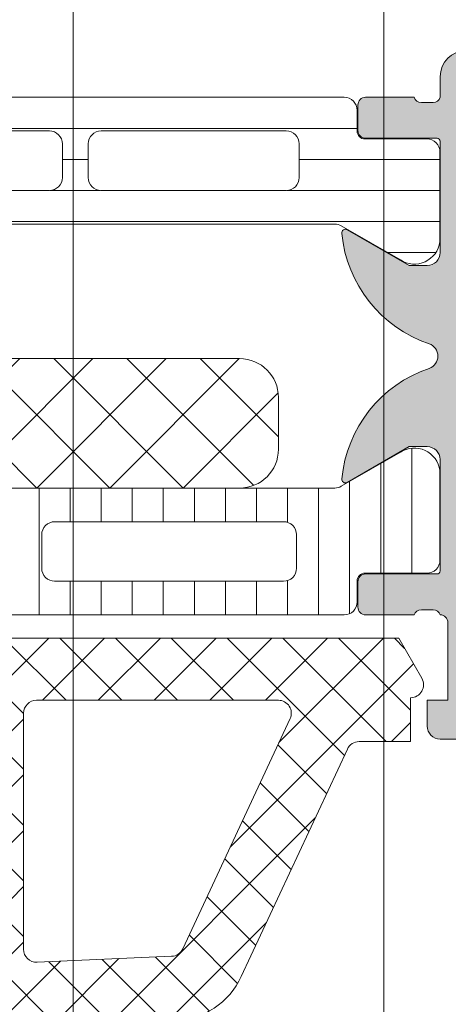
# Model space of a CAD drawing. Header units: millimetres. Extents: x 144573 to 336993, y 74252 to 247042.
# Tile 836 of 1056: x 198272 to 198289, y 222634 to 222672. Entities that reach past the tile are written whole.
import ezdxf

# ---------------------------------------------------------------- set-up
doc = ezdxf.new("R2010")
doc.units = ezdxf.units.MM
doc.layers.add('FASÁDA DETAILNÍ', color=255, linetype='Continuous', lineweight=0)

msp = doc.modelspace()

# ---------------------------------------------------------------- hatches: boundary and pattern name
at = {"layer": 'FASÁDA DETAILNÍ'}
h = msp.add_hatch(color=256, dxfattribs=at)
edge = h.paths.add_edge_path()
edge.add_arc((198288.4311646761, 222667.5296244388), 0.1199999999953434, 0, 90)
edge.add_line((198288.4311646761, 222667.6496244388), (198285.6711666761, 222667.6496244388))
edge.add_arc((198285.6711666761, 222667.9496244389), 0.3000000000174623, 180, 270, ccw=False)
edge.add_line((198285.3711666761, 222667.9496244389), (198285.3711666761, 222668.9295987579))
edge.add_arc((198285.6711666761, 222668.9295987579), 0.2999999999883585, 89.99999999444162, 180, ccw=False)
edge.add_line((198285.6711666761, 222669.2295987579), (198287.5511776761, 222669.2295987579))
edge.add_arc((198287.8187210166, 222669.3084658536), 0.2789255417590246, 196.4245945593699, 271.1628700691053)
edge.add_line((198287.8243816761, 222669.0295977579), (198288.2779756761, 222669.0295977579))
edge.add_arc((198288.2836440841, 222669.3084352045), 0.27889505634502, 268.8354106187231, 343.5801235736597)
edge.add_line((198288.5511646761, 222669.2295987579), (198288.5511646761, 222670.029773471))
edge.add_arc((198289.5511646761, 222670.029773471), 1, 90, 180, ccw=False)
edge.add_line((198289.5511646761, 222671.029773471), (198293.0511720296, 222671.029773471))
edge.add_arc((198293.0511522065, 222670.0297536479), 1.000019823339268, 0.001135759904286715, 89.99886424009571, ccw=False)
edge.add_line((198294.0511720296, 222670.029773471), (198294.0511720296, 222669.529773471))
edge.add_line((198294.0511720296, 222669.529773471), (198291.5511720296, 222669.529773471))
edge.add_arc((198291.5512174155, 222668.5297280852), 1.000045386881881, 90.00260029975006, 179.9973997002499)
edge.add_line((198290.5511720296, 222668.529773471), (198290.5511720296, 222667.2297551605))
edge.add_arc((198291.5512245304, 222667.2298076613), 1.000052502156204, 180.0030079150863, 269.9969920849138)
edge.add_line((198291.5511720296, 222666.2297551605), (198298.5511720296, 222666.2297551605))
edge.add_arc((198299.0511720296, 222666.7548769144), 0.7250881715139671, 226.4038161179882, 313.5961838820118)
edge.add_line((198299.5511720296, 222666.2297551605), (198305.5852601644, 222666.2297551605))
edge.add_arc((198305.5852076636, 222667.2298076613), 1.000052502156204, 270.0030079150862, 359.9969920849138)
edge.add_line((198306.5852601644, 222667.2297551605), (198306.5852601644, 222668.529773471))
edge.add_arc((198305.5852147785, 222668.5297280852), 1.000045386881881, 0.002600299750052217, 89.99739970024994)
edge.add_line((198305.5852601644, 222669.529773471), (198304.0511720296, 222669.529773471))
edge.add_line((198304.0511720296, 222669.529773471), (198304.0511720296, 222670.1297795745))
edge.add_line((198304.0511720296, 222670.1297795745), (198305.1511781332, 222671.2297551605))
edge.add_line((198305.1511781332, 222671.2297551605), (198308.5511720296, 222671.2297551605))
edge.add_line((198308.5511720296, 222671.2297551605), (198308.5511720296, 222644.2298543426))
edge.add_line((198308.5511720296, 222644.2298543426), (198305.1511781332, 222644.2298543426))
edge.add_line((198305.1511781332, 222644.2298543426), (198304.0511720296, 222645.3298299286))
edge.add_line((198304.0511720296, 222645.3298299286), (198304.0511720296, 222645.9298360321))
edge.add_line((198304.0511720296, 222645.9298360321), (198305.5852601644, 222645.9298360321))
edge.add_arc((198305.5852147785, 222646.9298814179), 1.000045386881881, 270.00260029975, 359.99739970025)
edge.add_line((198306.5852601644, 222646.9298360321), (198306.5852601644, 222648.2298543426))
edge.add_arc((198305.5852076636, 222648.2298018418), 1.000052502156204, 0.003007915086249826, 89.99699208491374)
edge.add_line((198305.5852601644, 222649.2298543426), (198299.5511720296, 222649.2298543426))
edge.add_arc((198299.0511720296, 222648.7047325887), 0.7250881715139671, 46.4038161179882, 133.5961838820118)
edge.add_line((198298.5511720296, 222649.2298543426), (198291.5511720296, 222649.2298543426))
edge.add_arc((198291.5512245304, 222648.2298018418), 1.000052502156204, 90.00300791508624, 179.9969920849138)
edge.add_line((198290.5511720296, 222648.2298543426), (198290.5511720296, 222646.9298360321))
edge.add_arc((198291.5512174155, 222646.9298814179), 1.000045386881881, 180.00260029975, 269.9973997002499)
edge.add_line((198291.5511720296, 222645.9298360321), (198294.0511720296, 222645.9298360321))
edge.add_line((198294.0511720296, 222645.9298360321), (198294.0511720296, 222645.4298360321))
edge.add_arc((198293.0511522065, 222645.4298558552), 1.000019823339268, 270.0011357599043, 359.9988642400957, ccw=False)
edge.add_line((198293.0511720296, 222644.4298360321), (198288.5511720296, 222644.4298360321))
edge.add_arc((198288.5511617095, 222644.929825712), 0.4999896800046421, 179.9988173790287, 270.00118262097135, ccw=False)
edge.add_line((198288.0511720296, 222644.9298360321), (198288.0511720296, 222645.9298360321))
edge.add_line((198288.0511720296, 222645.9298360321), (198288.8511750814, 222645.9298360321))
edge.add_line((198288.8511750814, 222645.9298360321), (198288.8511750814, 222648.9298512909))
edge.add_arc((198288.5511673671, 222648.9298539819), 0.3000077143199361, 359.9994860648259, 450.0005139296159)
edge.add_arc((198288.2836440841, 222649.1510252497), 0.2788950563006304, 16.41987642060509, 91.16458938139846)
edge.add_line((198288.2779756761, 222649.4298626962), (198287.8243816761, 222649.4298626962))
edge.add_arc((198287.8187210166, 222649.1509946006), 0.278925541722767, 88.83712993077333, 163.5754054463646)
edge.add_line((198287.5511776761, 222649.2298616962), (198285.6711666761, 222649.2298616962))
edge.add_arc((198285.6711666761, 222649.5298616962), 0.3000000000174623, 180.0000000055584, 270.0000000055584, ccw=False)
edge.add_line((198285.3711666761, 222649.5298616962), (198285.3711666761, 222650.5098360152))
edge.add_arc((198285.6711666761, 222650.5098360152), 0.2999999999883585, 89.99999999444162, 179.9999999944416, ccw=False)
edge.add_line((198285.6711666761, 222650.8098360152), (198288.4311646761, 222650.8098360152))
edge.add_arc((198288.4311646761, 222650.9298360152), 0.1199999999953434, 270, 360)
edge.add_line((198288.5511646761, 222650.9298360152), (198288.5511646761, 222655.2298616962))
edge.add_arc((198288.0511646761, 222655.2298616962), 0.5, 0, 90)
edge.add_line((198288.0511646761, 222655.7298616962), (198287.3511646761, 222655.7298616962))
edge.add_line((198287.3511646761, 222655.7298616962), (198284.958344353, 222654.3483662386))
edge.add_arc((198284.8892844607, 222654.4679814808), 0.1381197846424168, 172.2975625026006, 300.0000000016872, ccw=False)
edge.add_arc((198289.7306356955, 222654.0203630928), 5.000000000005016, 108.70940074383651, 174.6507719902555, ccw=False)
edge.add_arc((198287.9664095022, 222659.2297302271), 0.5000000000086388, 288.7094007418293, 431.290599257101)
edge.add_arc((198289.7306356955, 222664.4390973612), 4.999999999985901, 185.3492280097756, 251.2905992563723, ccw=False)
edge.add_arc((198284.8892844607, 222663.9914789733), 0.1381197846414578, 59.999999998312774, 187.7024375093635, ccw=False)
edge.add_line((198284.958344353, 222664.1110942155), (198287.3511646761, 222662.7295987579))
edge.add_line((198287.3511646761, 222662.7295987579), (198288.0511646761, 222662.7295987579))
edge.add_arc((198288.0511646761, 222663.2295987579), 0.5, 270, 360)
edge.add_line((198288.5511646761, 222663.2295987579), (198288.5511646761, 222667.5296244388))
edge = h.paths.add_edge_path(flags=16)
edge.add_arc((198306.4511659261, 222652.2298467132), 0.5, 270, 360)
edge.add_line((198306.9511659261, 222652.2298467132), (198306.9511659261, 222664.2297551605))
edge.add_arc((198306.4511659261, 222664.2297551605), 0.5, 0, 90)
edge.add_line((198306.4511659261, 222664.7297551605), (198290.7511842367, 222664.7297551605))
edge.add_arc((198290.7511842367, 222664.2297551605), 0.5, 90, 180)
edge.add_line((198290.2511842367, 222664.2297551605), (198290.2511842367, 222652.2298467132))
edge.add_arc((198290.7511842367, 222652.2298467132), 0.5, 180, 270)
edge.add_line((198290.7511842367, 222651.7298467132), (198292.2511842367, 222651.7298467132))
edge.add_line((198292.2511842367, 222651.7298467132), (198292.2511842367, 222651.2298467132))
edge.add_arc((198292.7511842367, 222651.2298467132), 0.5, 180, 270)
edge.add_line((198292.7511842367, 222650.7298467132), (198304.4511659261, 222650.7298467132))
edge.add_arc((198304.4511659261, 222651.2298467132), 0.5, 270, 360)
edge.add_line((198304.9511659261, 222651.2298467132), (198304.9511659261, 222651.7298467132))
edge.add_line((198304.9511659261, 222651.7298467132), (198306.4511659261, 222651.7298467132))
h = msp.add_hatch(dxfattribs=at)
h.set_pattern_fill('_USER', color=256, scale=1.2, angle=-1.272221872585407e-14, style=0, pattern_type=0)
h.set_pattern_definition([(360, (198251.0511720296, 222669.2297551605), (2.939128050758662e-16, 1.2), [])])
edge = h.paths.add_edge_path()
edge.add_line((198254.8752818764, 222664.2627433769), (198252.5916250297, 222662.9442736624))
edge.add_arc((198252.0509901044, 222663.7855263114), 0.9999960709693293, 188.1816080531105, 302.7270160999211, ccw=False)
edge.add_line((198251.0611720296, 222663.6432156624), (198251.0611720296, 222667.1197571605))
edge.add_arc((198251.5611680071, 222667.1197598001), 0.4999959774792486, 89.99969752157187, 180.0003024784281, ccw=False)
edge.add_line((198251.5611706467, 222667.6197557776), (198253.9611690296, 222667.6194238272))
edge.add_arc((198253.9611690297, 222667.9194238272), 0.3000000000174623, 269.9999999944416, 359.9999999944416)
edge.add_line((198254.2611690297, 222667.9194238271), (198254.2611690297, 222668.7297551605))
edge.add_arc((198254.7611663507, 222668.7297578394), 0.4999973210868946, 89.99969301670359, 180.0003069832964, ccw=False)
edge.add_line((198254.7611690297, 222669.2297551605), (198284.8436433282, 222669.2297551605))
edge.add_arc((198284.8436460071, 222668.7297578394), 0.4999973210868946, -0.00030698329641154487, 90.00030698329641, ccw=False)
edge.add_line((198285.3436433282, 222668.7297551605), (198285.3436433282, 222667.9194238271))
edge.add_arc((198285.6436433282, 222667.9194238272), 0.2999999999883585, 180.0000000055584, 270.0000000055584)
edge.add_line((198285.6436433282, 222667.6194238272), (198288.0436417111, 222667.6197557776))
edge.add_arc((198288.0436443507, 222667.1197598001), 0.4999959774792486, -0.00030247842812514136, 90.00030247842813, ccw=False)
edge.add_line((198288.5436403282, 222667.1197571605), (198288.5436403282, 222663.6432156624))
edge.add_arc((198287.5538222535, 222663.7855263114), 0.9999960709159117, 237.2729839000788, 351.8183919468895, ccw=False)
edge.add_line((198287.0131873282, 222662.9442736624), (198284.7295304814, 222664.2627433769))
edge.add_arc((198284.4795305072, 222663.8297306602), 0.4999999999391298, 60.00000340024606, 89.99994009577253)
edge.add_line((198284.4795310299, 222664.3297306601), (198255.1252813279, 222664.3297306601))
edge.add_arc((198255.1252818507, 222663.8297306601), 0.5000000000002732, 90.00005990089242, 119.9999965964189)
edge = h.paths.add_edge_path(flags=16)
edge.add_line((198275.451999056, 222665.6297414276), (198282.6020234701, 222665.6297566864))
edge.add_arc((198282.6019799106, 222666.1298002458), 0.5000435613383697, 270.0049911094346, 359.9950088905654)
edge.add_line((198283.1020234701, 222666.1297566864), (198283.1020234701, 222667.4297654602))
edge.add_arc((198282.6020111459, 222667.4297378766), 0.5000123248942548, 0.003160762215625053, 89.99858779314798)
edge.add_line((198282.6020234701, 222667.9297502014), (198275.451999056, 222667.9297502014))
edge.add_arc((198275.4520426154, 222667.4297066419), 0.5000435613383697, 90.00499110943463, 179.9950088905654)
edge.add_line((198274.951999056, 222667.4297502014), (198274.951999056, 222666.1297414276))
edge.add_arc((198275.4520426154, 222666.129784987), 0.5000435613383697, 180.0049911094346, 269.9950088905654)
edge = h.paths.add_edge_path(flags=16)
edge.add_line((198257.1019995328, 222665.6297414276), (198264.2520253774, 222665.6297414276))
edge.add_arc((198264.251981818, 222666.129784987), 0.5000435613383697, 270.0049911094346, 359.9950088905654)
edge.add_line((198264.7520253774, 222666.1297414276), (198264.7520253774, 222667.4297502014))
edge.add_arc((198264.251981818, 222667.4297066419), 0.5000435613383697, 0.004991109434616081, 89.99500889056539)
edge.add_line((198264.2520253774, 222667.9297502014), (198257.1019995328, 222667.9297502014))
edge.add_arc((198257.1020430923, 222667.4297066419), 0.5000435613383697, 90.00499110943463, 179.9950088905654)
edge.add_line((198256.6019995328, 222667.4297502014), (198256.6019995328, 222666.1297414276))
edge.add_arc((198257.1020430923, 222666.129784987), 0.5000435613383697, 180.0049911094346, 269.9950088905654)
edge = h.paths.add_edge_path(flags=16)
edge.add_line((198266.2520253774, 222665.6297414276), (198273.451999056, 222665.6297414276))
edge.add_arc((198273.4520498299, 222666.1296906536), 0.4999492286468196, 269.9941811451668, 360.0058188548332)
edge.add_line((198273.951999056, 222666.1297414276), (198273.951999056, 222667.4297502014))
edge.add_arc((198273.4520498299, 222667.4298009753), 0.4999492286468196, 359.9941811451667, 450.0058188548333)
edge.add_line((198273.451999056, 222667.9297502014), (198266.2520253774, 222667.9297502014))
edge.add_arc((198266.2519746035, 222667.4298009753), 0.4999492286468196, 89.99418114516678, 180.0058188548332)
edge.add_line((198265.7520253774, 222667.4297502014), (198265.7520253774, 222666.1297414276))
edge.add_arc((198266.2519746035, 222666.1296906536), 0.4999492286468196, 179.9941811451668, 270.0058188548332)
h = msp.add_hatch(dxfattribs=at)
h.set_pattern_fill('NETZ', color=256, scale=2, angle=225, style=0)
h.set_pattern_definition([(225, (198267.3022486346, 222654.1304899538), (1.414213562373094, -1.414213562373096), []), (314.9999999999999, (198267.3022486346, 222654.1304899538), (1.414213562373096, 1.414213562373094), [])])
h.paths.add_polyline_path([(198253.8022486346, 222659.1304899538, 0.4142135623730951), (198252.3022486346, 222657.6304899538), (198252.3022486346, 222655.6304899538, 0.4142135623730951), (198253.8022486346, 222654.1304899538), (198280.8022486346, 222654.1304899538, 0.4142135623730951), (198282.3022486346, 222655.6304899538), (198282.3022486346, 222657.6304899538, 0.4142135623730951), (198280.8022486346, 222659.1304899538)])
h = msp.add_hatch(dxfattribs=at)
h.set_pattern_fill('LINIE', color=256, scale=1.2, angle=90, style=0)
h.set_pattern_definition([(90, (223164.6522375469, 214980.0945560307), (-1.2, 7.347638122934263e-17), [])])
edge = h.paths.add_edge_path()
edge.add_arc((198248.9612553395, 222650.538944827), 0.2999999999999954, 0.0020752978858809, 90.00207529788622, ccw=False)
edge.add_line((198249.2612553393, 222650.5389556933), (198249.2612839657, 222649.7286243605))
edge.add_arc((198249.7612812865, 222649.7286397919), 0.4999973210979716, 180.0017683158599, 270.0023822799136)
edge.add_line((198249.7613020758, 222649.2286424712), (198250.6023743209, 222649.2273219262))
edge.add_arc((198250.6023743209, 222649.0273219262), 0.1999999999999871, 3.979039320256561e-13, 90.00000000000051, ccw=False)
edge.add_line((198250.8023743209, 222649.0273219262), (198250.8023743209, 222644.9273219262))
edge.add_arc((198251.3023743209, 222644.9273219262), 0.5000000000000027, 179.9999999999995, 269.9999999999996)
edge.add_line((198251.3023743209, 222644.4273219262), (198252.1331235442, 222644.4273219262))
edge.add_arc((198252.1331235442, 222645.4273219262), 0.9999999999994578, 270.0000000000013, 344.9999999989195)
edge.add_line((198253.0990493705, 222645.1685028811), (198253.3023743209, 222645.9273219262))
edge.add_line((198253.3023743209, 222645.9273219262), (198252.3023743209, 222645.9273219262))
edge.add_line((198252.3023743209, 222645.9273219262), (198252.3023743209, 222648.2273219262))
edge.add_arc((198253.3065008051, 222648.2256126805), 1.004127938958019, 90.23408772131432, 179.9024699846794, ccw=False)
edge.add_line((198253.3023983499, 222649.2297322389), (198256.3022767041, 222649.2297322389))
edge.add_arc((198256.2982483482, 222648.2256128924), 1.004127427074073, 360.09751797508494, 449.7701403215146, ccw=False)
edge.add_line((198257.3023743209, 222648.2273219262), (198257.3023743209, 222645.9273219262))
edge.add_line((198257.3023743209, 222645.9273219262), (198256.3023743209, 222645.9273219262))
edge.add_line((198256.3023743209, 222645.9273219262), (198256.5056992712, 222645.1685028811))
edge.add_arc((198257.4716250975, 222645.4273219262), 1.000000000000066, 195.0000000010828, 269.9999999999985)
edge.add_line((198257.4716250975, 222644.4273219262), (198258.3023743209, 222644.4273219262))
edge.add_arc((198258.3023743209, 222644.9273219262), 0.4999999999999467, 270, 360)
edge.add_line((198258.8023743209, 222644.9273219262), (198258.8023743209, 222649.0273219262))
edge.add_arc((198259.0065474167, 222649.0255933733), 0.2041804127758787, 91.1558689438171, 179.5149389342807, ccw=False)
edge.add_line((198259.0024286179, 222649.2297322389), (198284.8437954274, 222649.2297551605))
edge.add_arc((198284.843779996, 222649.7297524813), 0.4999973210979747, 270.0017683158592, 360.002382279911)
edge.add_line((198285.3437773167, 222649.7297732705), (198285.3437486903, 222650.5401046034))
edge.add_arc((198285.6437486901, 222650.5401154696), 0.299999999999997, 90.0020752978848, 180.0020752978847, ccw=False)
edge.add_line((198285.6437378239, 222650.8401154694), (198288.0437362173, 222650.8398704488))
edge.add_arc((198288.0437207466, 222651.339866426), 0.499995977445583, 270.0017728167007, 360.0023777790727)
edge.add_line((198288.5437167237, 222651.3398871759), (198288.5435900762, 222654.8164286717))
edge.add_arc((198287.5537771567, 222654.6740821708), 0.99999607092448, 368.1836833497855, 482.7290913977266)
edge.add_line((198287.013111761, 222655.515315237), (198284.7295026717, 222654.1967628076))
edge.add_arc((198284.4794870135, 222654.6297664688), 0.5000000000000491, 270.00213520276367, 300.00207189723, ccw=False)
edge.add_line((198284.4795056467, 222654.1297664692), (198250.1252368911, 222654.1286801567))
edge.add_arc((198250.1252193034, 222654.6286801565), 0.5000000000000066, 240.0020786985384, 270.0020153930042, ccw=False)
edge.add_line((198249.8752350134, 222654.1956583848), (198247.5915304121, 222655.5140453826))
edge.add_arc((198247.050925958, 222654.6727731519), 0.9999960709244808, 417.2750591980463, 531.8204672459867)
edge.add_line((198246.0611027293, 222654.8150479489), (198246.0612293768, 222651.3385064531))
edge.add_arc((198246.561225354, 222651.3385219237), 0.4999959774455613, 180.0017728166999, 270.0023777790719)
edge.add_line((198246.5612461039, 222650.8385259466), (198248.9612444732, 222650.8389448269))
edge = h.paths.add_edge_path(flags=16)
edge.add_line((198273.1523680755, 222651.0292204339), (198273.1523680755, 222652.3292145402))
edge.add_arc((198273.6523644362, 222652.3292181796), 0.4999963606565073, 89.99958295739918, 180.0004170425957, ccw=False)
edge.add_line((198273.6523680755, 222652.8292145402), (198282.502361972, 222652.8292145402))
edge.add_arc((198282.5023656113, 222652.3292181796), 0.4999963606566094, -0.0004170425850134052, 90.00041704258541, ccw=False)
edge.add_line((198283.002361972, 222652.3292145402), (198283.002361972, 222651.029220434))
edge.add_arc((198282.5023619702, 222651.0292038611), 0.5000000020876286, 270.0000002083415, 360.0018991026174, ccw=False)
edge.add_line((198282.502361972, 222650.5292038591), (198273.6523680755, 222650.5292038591))
edge.add_arc((198273.6523680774, 222651.0292038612), 0.5000000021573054, 179.9981009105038, 269.9999997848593, ccw=False)
edge = h.paths.add_edge_path(flags=16)
edge.add_arc((198262.9523619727, 222651.0292038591), 0.4999999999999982, 179.9999999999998, 270.000000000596, ccw=False)
edge.add_line((198262.4523619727, 222651.0292038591), (198262.4523619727, 222652.3292145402))
edge.add_arc((198262.9523619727, 222652.3292145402), 0.4999999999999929, 89.99999999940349, 179.9999999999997, ccw=False)
edge.add_line((198262.9523619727, 222652.8292145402), (198271.6523680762, 222652.8292145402))
edge.add_arc((198271.6523680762, 222652.3292145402), 0.5000000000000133, 360.0000000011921, 449.99999999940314, ccw=False)
edge.add_line((198272.1523680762, 222652.3292145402), (198272.1523680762, 222651.0292038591))
edge.add_arc((198271.6523680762, 222651.0292038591), 0.5000000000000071, 270.0000000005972, 360.0000000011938, ccw=False)
edge.add_line((198271.6523680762, 222650.5292038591), (198262.9523619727, 222650.5292038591))
edge = h.paths.add_edge_path(flags=16)
edge.add_arc((198260.9523656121, 222652.3292181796), 0.4999963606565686, -0.00041704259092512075, 90.00041704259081, ccw=False)
edge.add_line((198261.4523619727, 222652.3292145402), (198261.4523619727, 222651.029220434))
edge.add_arc((198260.9523619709, 222651.0292038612), 0.5000000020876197, 270.00000020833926, 360.0018991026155, ccw=False)
edge.add_line((198260.9523619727, 222650.5292038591), (198252.1023528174, 222650.5292038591))
edge.add_arc((198252.1023528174, 222651.0291886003), 0.4999847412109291, 179.9999999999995, 270.0000000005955, ccw=False)
edge.add_line((198251.6023680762, 222651.0291886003), (198251.6023680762, 222652.3291992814))
edge.add_arc((198252.102383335, 222652.3291992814), 0.5000152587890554, 89.99999999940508, 180.0000000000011, ccw=False)
edge.add_line((198252.102383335, 222652.8292145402), (198260.9523619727, 222652.8292145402))
h = msp.add_hatch(dxfattribs=at)
h.set_pattern_fill('ANSI37', color=256, scale=0.48, angle=-1.272221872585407e-14, style=0)
h.set_pattern_definition([(44.99999999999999, (198258.5511720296, 222644.2297553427), (-1.077630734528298, 1.077630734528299), []), (135, (198258.5511720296, 222644.2297553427), (-1.077630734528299, -1.077630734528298), [])])
edge = h.paths.add_edge_path(flags=16)
edge.add_line((198255.1498950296, 222644.8940493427), (198255.2496390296, 222646.2869033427))
edge.add_arc((198254.6511721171, 222646.3297608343), 0.599999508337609, 355.9039194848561, 450.0000083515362)
edge.add_arc((198254.6511719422, 222646.3297608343), 0.5999995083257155, 89.99999164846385, 184.0960805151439)
edge.add_line((198254.0527050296, 222646.2869033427), (198254.1524490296, 222644.8940493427))
edge.add_arc((198254.6511720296, 222644.9297638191), 0.5000001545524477, 184.0960643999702, 355.9039356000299)
edge = h.paths.add_edge_path(flags=16)
edge.add_arc((198253.0511754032, 222641.7297557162), 0.4999996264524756, 359.9999571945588, 450.0000428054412)
edge.add_line((198253.0511750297, 222642.2297553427), (198249.4574900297, 222642.2297553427))
edge.add_arc((198249.4574900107, 222641.7297550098), 0.5000003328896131, 89.9999978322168, 203.2180266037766)
edge.add_line((198248.9979840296, 222641.5326393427), (198251.7138620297, 222635.2015373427))
edge.add_arc((198252.1733673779, 222635.3986532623), 0.4999998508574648, 203.2180817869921, 272.5001106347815)
edge.add_line((198252.1951780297, 222634.8991293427), (198253.0729850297, 222634.9374553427))
edge.add_arc((198253.0511755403, 222635.4369789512), 0.4999994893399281, 272.4999791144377, 360.0000448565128)
edge.add_line((198253.5511750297, 222635.4369793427), (198253.5511750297, 222641.7297553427))
edge = h.paths.add_edge_path(flags=16)
edge.add_line((198278.6050940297, 222636.3215933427), (198282.7537640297, 222645.2184463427))
edge.add_arc((198282.3006102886, 222645.4297554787), 0.4999998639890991, 334.9999920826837, 450.0000296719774)
edge.add_line((198282.3006100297, 222645.9297553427), (198272.9511750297, 222645.9297553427))
edge.add_arc((198272.9511746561, 222645.4297557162), 0.4999996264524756, 89.99995719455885, 180.0000428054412)
edge.add_line((198272.4511750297, 222645.4297553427), (198272.4511750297, 222636.3058323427))
edge.add_arc((198272.9511750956, 222636.305832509), 0.5000000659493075, 180.0000190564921, 272.5000272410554)
edge.add_line((198272.9729850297, 222635.8063083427), (198278.1737490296, 222636.0333783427))
edge.add_arc((198278.1519393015, 222636.5329037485), 0.5000012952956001, 272.4999974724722, 334.9999080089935)
edge = h.paths.add_edge_path(flags=16)
edge.add_arc((198269.7511754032, 222645.4297557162), 0.4999996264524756, 359.9999571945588, 450.0000428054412)
edge.add_line((198269.7511750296, 222645.9297553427), (198262.5511750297, 222645.9297553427))
edge.add_arc((198262.5511746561, 222645.4297557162), 0.4999996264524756, 89.99995719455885, 180.0000428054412)
edge.add_line((198262.0511750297, 222645.4297553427), (198262.0511750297, 222644.2297553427))
edge.add_arc((198260.0511765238, 222644.2297538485), 1.999998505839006, -90.0000428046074, 4.280460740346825e-05, ccw=False)
edge.add_line((198260.0511750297, 222642.2297553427), (198256.2511750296, 222642.2297553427))
edge.add_arc((198256.2511746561, 222641.7297557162), 0.4999996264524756, 89.99995719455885, 180.0000428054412)
edge.add_line((198255.7511750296, 222641.7297553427), (198255.7511750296, 222635.5766943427))
edge.add_arc((198256.2511750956, 222635.576694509), 0.5000000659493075, 180.0000190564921, 272.5000272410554)
edge.add_line((198256.2729850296, 222635.0771703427), (198261.7729850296, 222635.3173053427))
edge.add_arc((198261.7511755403, 222635.8168289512), 0.499999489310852, 272.4999791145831, 360.0000448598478)
edge.add_line((198262.2511750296, 222635.8168293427), (198262.2511750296, 222641.1297553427))
edge.add_arc((198263.3511750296, 222641.1297553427), 1.100000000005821, 0, 180, ccw=False)
edge.add_line((198264.4511750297, 222641.1297553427), (198264.4511750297, 222635.9565443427))
edge.add_arc((198264.9511750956, 222635.956544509), 0.5000000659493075, 180.000019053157, 272.5000272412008)
edge.add_line((198264.9729850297, 222635.4570203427), (198269.7729850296, 222635.6665933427))
edge.add_arc((198269.7511755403, 222636.1661169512), 0.4999994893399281, 272.4999791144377, 360.0000448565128)
edge.add_line((198270.2511750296, 222636.1661173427), (198270.2511750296, 222645.4297553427))
edge = h.paths.add_edge_path()
edge.add_line((198284.9642280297, 222644.0432983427), (198280.8663790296, 222635.2554323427))
edge.add_ellipse((198278.1474536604, 222636.5232898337), major_axis=(-3.000002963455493, 0), ratio=1, start_angle=92.50005883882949, end_angle=154.999969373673, ccw=False)
edge.add_line((198278.2783150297, 222633.5261423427), (198277.6293650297, 222633.4978083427))
edge.add_ellipse((198277.651174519, 222632.9982847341), major_axis=(-0.4999994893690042, 0), ratio=1, start_angle=-87.50002088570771, end_angle=4.485317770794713e-05)
edge.add_line((198277.1511750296, 222632.9982843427), (198277.1511750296, 222632.0297553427))
edge.add_ellipse((198277.0511751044, 222632.029755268), major_axis=(-0.09999992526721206, 0), ratio=1, start_angle=89.99995719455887, end_angle=180.0000428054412, ccw=False)
edge.add_line((198277.0511750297, 222631.9297553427), (198276.4511750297, 222631.9297553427))
edge.add_ellipse((198276.4511749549, 222632.029755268), major_axis=(-0.0999999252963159, 0), ratio=1, start_angle=-4.278876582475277e-05, end_angle=90.00004282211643, ccw=False)
edge.add_line((198276.3511750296, 222632.0297553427), (198276.3511750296, 222632.9327933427))
edge.add_ellipse((198275.8511749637, 222632.9327931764), major_axis=(-0.5000000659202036, 0), ratio=1, start_angle=180.0000190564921, end_angle=272.5000272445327)
edge.add_line((198275.8293650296, 222633.4323173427), (198266.9290710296, 222633.0384793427))
edge.add_ellipse((198266.9511751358, 222632.5389680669), major_axis=(-0.5000001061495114, 0), ratio=1, start_angle=-87.466230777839, end_angle=8.298944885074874e-05)
edge.add_line((198266.4511750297, 222632.5389673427), (198266.4511750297, 222631.9297553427))
edge.add_ellipse((198266.3511751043, 222631.929755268), major_axis=(-0.0999999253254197, 0), ratio=1, start_angle=89.99995721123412, end_angle=180.0000427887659, ccw=False)
edge.add_line((198266.3511750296, 222631.8297553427), (198265.7511750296, 222631.8297553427))
edge.add_ellipse((198265.7511749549, 222631.929755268), major_axis=(-0.09999992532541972, 0), ratio=1, start_angle=-4.278876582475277e-05, end_angle=90.00004280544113, ccw=False)
edge.add_line((198265.6511750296, 222631.9297553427), (198265.6511750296, 222632.4593173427))
edge.add_ellipse((198265.1511745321, 222632.4593176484), major_axis=(-0.5000004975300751, 0), ratio=1, start_angle=179.9999649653, end_angle=272.5336979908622)
edge.add_line((198265.1290710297, 222632.9588293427), (198253.5888460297, 222632.4481733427))
edge.add_ellipse((198253.6106555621, 222631.948648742), major_axis=(-0.5000004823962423, 0), ratio=1, start_angle=-87.50002091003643, end_angle=3.217057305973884)
edge.add_line((198253.1114430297, 222631.9205893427), (198253.4000060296, 222626.7868463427))
edge.add_ellipse((198253.8104240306, 222626.9024017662), major_axis=(-0.4263754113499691, 0), ratio=1, start_angle=15.72485447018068, end_angle=159.2410276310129)
edge.add_line((198254.2091190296, 222626.7512783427), (198254.2078790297, 222626.9838813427))
edge.add_line((198254.2078790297, 222626.9838813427), (198253.9097410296, 222628.8664603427))
edge.add_line((198253.9097410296, 222628.8664603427), (198254.3101670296, 222631.7157453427))
edge.add_ellipse((198254.6072476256, 222631.6739947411), major_axis=(-0.2999999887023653, 0), ratio=1, start_angle=235.4022536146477, end_angle=352.00025595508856, ccw=False)
edge.add_ellipse((198253.0741342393, 222629.4514236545), major_axis=(-3.000047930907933, 0), ratio=1, start_angle=161.9915754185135, end_angle=235.4023587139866, ccw=False)
edge.add_line((198255.9272130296, 222628.5239383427), (198255.2936370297, 222626.2690473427))
edge.add_ellipse((198254.5184245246, 222626.4299768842), major_axis=(-0.7917403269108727, 0), ratio=1, start_angle=96.79834625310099, end_angle=168.272310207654, ccw=False)
edge.add_line((198254.6121470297, 222625.6438033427), (198253.5539370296, 222625.6425823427))
edge.add_ellipse((198253.6830612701, 222626.8216685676), major_axis=(-1.186135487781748, 0), ratio=1, start_angle=18.655576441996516, end_angle=83.75032184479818, ccw=False)
edge.add_line((198252.5592470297, 222626.4422493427), (198251.4649140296, 222629.6835893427))
edge.add_line((198251.4649140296, 222629.6835893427), (198248.5751360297, 222637.7333843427))
edge.add_line((198248.5751360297, 222637.7333843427), (198244.2423270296, 222647.6312613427))
edge.add_ellipse((198244.7013360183, 222647.8295314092), major_axis=(-0.5000002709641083, 0), ratio=1, start_angle=-89.93342362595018, end_angle=23.362049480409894, ccw=False)
edge.add_line((198244.7007550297, 222648.3295313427), (198245.2474560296, 222648.3301663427))
edge.add_ellipse((198245.2480363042, 222647.8301662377), major_axis=(-0.5000004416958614, 0), ratio=1, start_angle=203.9208245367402, end_angle=270.0664945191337, ccw=False)
edge.add_line((198245.7050900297, 222648.0329033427), (198247.1068460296, 222644.8289003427))
edge.add_ellipse((198248.022987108, 222645.2297546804), major_axis=(-0.9999993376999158, 0), ratio=1, start_angle=23.63161472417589, end_angle=90.00005280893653)
edge.add_line((198248.0229880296, 222644.2297553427), (198253.2509300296, 222644.2297553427))
edge.add_line((198253.2509300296, 222644.2297553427), (198253.2509390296, 222646.0292343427))
edge.add_line((198253.2509390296, 222646.0292343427), (198252.7361380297, 222646.1671763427))
edge.add_ellipse((198252.8509032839, 222646.4443303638), major_axis=(-0.2999756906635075, 0), ratio=1, start_angle=-22.50356669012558, end_angle=67.50629974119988, ccw=False)
edge.add_line((198252.5737690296, 222646.5591433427), (198253.4229360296, 222647.8292703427))
edge.add_ellipse((198254.288800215, 222647.3295495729), major_axis=(-0.9997207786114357, 0), ratio=1, start_angle=269.99238815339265, end_angle=330.00923930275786, ccw=False)
edge.add_line((198254.2889330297, 222648.3292703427), (198255.0132940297, 222648.3292393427))
edge.add_ellipse((198255.0130859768, 222647.3295015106), major_axis=(-0.9997378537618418, 0), ratio=1, start_angle=209.9913249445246, end_angle=269.98807632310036, ccw=False)
edge.add_line((198255.8789600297, 222647.8292393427), (198256.7281270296, 222646.5591433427))
edge.add_ellipse((198256.4509795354, 222646.4443314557), major_axis=(-0.2999875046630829, 0), ratio=1, start_angle=112.49860380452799, end_angle=202.5024061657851, ccw=False)
edge.add_line((198256.5657730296, 222646.1671763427), (198256.0509570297, 222646.0292043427))
edge.add_line((198256.0509570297, 222646.0292043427), (198256.0509490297, 222644.2297553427))
edge.add_line((198256.0509490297, 222644.2297553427), (198259.2511760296, 222644.2297553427))
edge.add_ellipse((198259.2511762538, 222644.5297551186), major_axis=(-0.2999997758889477, 0), ratio=1, start_angle=89.99995719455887, end_angle=180.0000427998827)
edge.add_line((198259.5511760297, 222644.5297553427), (198259.5511760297, 222647.8297513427))
edge.add_ellipse((198260.0511756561, 222647.8297517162), major_axis=(-0.4999996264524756, 0), ratio=1, start_angle=-90.00004280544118, end_angle=4.2805441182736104e-05, ccw=False)
edge.add_line((198260.0511760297, 222648.3297513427), (198286.9487980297, 222648.3297513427))
edge.add_line((198286.9487980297, 222648.3297513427), (198287.8439160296, 222646.7793593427))
edge.add_ellipse((198287.4109034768, 222646.5293592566), major_axis=(-0.4999999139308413, 0), ratio=1, start_angle=90.00006334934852, end_angle=210.0000170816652, ccw=False)
edge.add_line((198287.4109040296, 222646.0293593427), (198287.4109040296, 222644.3319883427))
edge.add_line((198287.4109040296, 222644.3319883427), (198285.4173820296, 222644.3319883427))
edge.add_ellipse((198285.417381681, 222643.8319880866), major_axis=(-0.5000002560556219, 0), ratio=1, start_angle=269.9999600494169, end_angle=334.9998714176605)
h = msp.add_hatch(dxfattribs=at)
h.set_pattern_fill('ANSI37', color=256, scale=0.48, angle=-1.272221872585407e-14, style=0)
h.set_pattern_definition([(44.99999999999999, (198258.5511720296, 222644.2297551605), (-1.077630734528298, 1.077630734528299), []), (135, (198258.5511720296, 222644.2297551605), (-1.077630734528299, -1.077630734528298), [])])
edge = h.paths.add_edge_path(flags=16)
edge.add_line((198255.1498950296, 222644.8940491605), (198255.2496390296, 222646.2869031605))
edge.add_arc((198254.6511721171, 222646.3297606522), 0.599999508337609, 355.9039194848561, 450.0000083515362)
edge.add_arc((198254.6511719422, 222646.3297606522), 0.5999995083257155, 89.99999164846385, 184.0960805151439)
edge.add_line((198254.0527050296, 222646.2869031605), (198254.1524490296, 222644.8940491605))
edge.add_arc((198254.6511720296, 222644.9297636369), 0.5000001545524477, 184.0960643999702, 355.9039356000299)
edge = h.paths.add_edge_path(flags=16)
edge.add_arc((198253.0511754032, 222641.729755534), 0.4999996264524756, 359.9999571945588, 450.0000428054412)
edge.add_line((198253.0511750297, 222642.2297551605), (198249.4574900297, 222642.2297551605))
edge.add_arc((198249.4574900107, 222641.7297548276), 0.5000003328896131, 89.9999978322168, 203.2180266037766)
edge.add_line((198248.9979840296, 222641.5326391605), (198251.7138620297, 222635.2015371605))
edge.add_arc((198252.1733673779, 222635.3986530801), 0.4999998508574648, 203.2180817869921, 272.5001106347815)
edge.add_line((198252.1951780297, 222634.8991291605), (198253.0729850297, 222634.9374551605))
edge.add_arc((198253.0511755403, 222635.4369787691), 0.4999994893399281, 272.4999791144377, 360.0000448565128)
edge.add_line((198253.5511750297, 222635.4369791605), (198253.5511750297, 222641.7297551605))
edge = h.paths.add_edge_path(flags=16)
edge.add_line((198278.6050940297, 222636.3215931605), (198282.7537640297, 222645.2184461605))
edge.add_arc((198282.3006102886, 222645.4297552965), 0.4999998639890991, 334.9999920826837, 450.0000296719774)
edge.add_line((198282.3006100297, 222645.9297551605), (198272.9511750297, 222645.9297551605))
edge.add_arc((198272.9511746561, 222645.429755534), 0.4999996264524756, 89.99995719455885, 180.0000428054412)
edge.add_line((198272.4511750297, 222645.4297551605), (198272.4511750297, 222636.3058321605))
edge.add_arc((198272.9511750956, 222636.3058323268), 0.5000000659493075, 180.0000190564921, 272.5000272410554)
edge.add_line((198272.9729850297, 222635.8063081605), (198278.1737490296, 222636.0333781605))
edge.add_arc((198278.1519393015, 222636.5329035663), 0.5000012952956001, 272.4999974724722, 334.9999080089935)
edge = h.paths.add_edge_path(flags=16)
edge.add_arc((198269.7511754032, 222645.429755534), 0.4999996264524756, 359.9999571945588, 450.0000428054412)
edge.add_line((198269.7511750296, 222645.9297551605), (198262.5511750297, 222645.9297551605))
edge.add_arc((198262.5511746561, 222645.429755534), 0.4999996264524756, 89.99995719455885, 180.0000428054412)
edge.add_line((198262.0511750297, 222645.4297551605), (198262.0511750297, 222644.2297551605))
edge.add_arc((198260.0511765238, 222644.2297536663), 1.999998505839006, -90.0000428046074, 4.280460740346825e-05, ccw=False)
edge.add_line((198260.0511750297, 222642.2297551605), (198256.2511750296, 222642.2297551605))
edge.add_arc((198256.2511746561, 222641.729755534), 0.4999996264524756, 89.99995719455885, 180.0000428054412)
edge.add_line((198255.7511750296, 222641.7297551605), (198255.7511750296, 222635.5766941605))
edge.add_arc((198256.2511750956, 222635.5766943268), 0.5000000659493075, 180.0000190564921, 272.5000272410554)
edge.add_line((198256.2729850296, 222635.0771701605), (198261.7729850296, 222635.3173051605))
edge.add_arc((198261.7511755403, 222635.816828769), 0.499999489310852, 272.4999791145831, 360.0000448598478)
edge.add_line((198262.2511750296, 222635.8168291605), (198262.2511750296, 222641.1297551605))
edge.add_arc((198263.3511750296, 222641.1297551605), 1.100000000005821, 0, 180, ccw=False)
edge.add_line((198264.4511750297, 222641.1297551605), (198264.4511750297, 222635.9565441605))
edge.add_arc((198264.9511750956, 222635.9565443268), 0.5000000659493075, 180.000019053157, 272.5000272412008)
edge.add_line((198264.9729850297, 222635.4570201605), (198269.7729850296, 222635.6665931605))
edge.add_arc((198269.7511755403, 222636.166116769), 0.4999994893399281, 272.4999791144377, 360.0000448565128)
edge.add_line((198270.2511750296, 222636.1661171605), (198270.2511750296, 222645.4297551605))
edge = h.paths.add_edge_path()
edge.add_line((198284.9642280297, 222644.0432981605), (198280.8663790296, 222635.2554321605))
edge.add_ellipse((198278.1474536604, 222636.5232896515), major_axis=(-3.000002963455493, 0), ratio=1, start_angle=92.50005883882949, end_angle=154.999969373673, ccw=False)
edge.add_line((198278.2783150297, 222633.5261421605), (198277.6293650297, 222633.4978081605))
edge.add_ellipse((198277.651174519, 222632.9982845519), major_axis=(-0.4999994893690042, 0), ratio=1, start_angle=-87.50002088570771, end_angle=4.485317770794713e-05)
edge.add_line((198277.1511750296, 222632.9982841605), (198277.1511750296, 222632.0297551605))
edge.add_ellipse((198277.0511751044, 222632.0297550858), major_axis=(-0.09999992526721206, 0), ratio=1, start_angle=89.99995719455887, end_angle=180.0000428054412, ccw=False)
edge.add_line((198277.0511750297, 222631.9297551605), (198276.4511750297, 222631.9297551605))
edge.add_ellipse((198276.4511749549, 222632.0297550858), major_axis=(-0.0999999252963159, 0), ratio=1, start_angle=-4.278876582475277e-05, end_angle=90.00004282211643, ccw=False)
edge.add_line((198276.3511750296, 222632.0297551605), (198276.3511750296, 222632.9327931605))
edge.add_ellipse((198275.8511749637, 222632.9327929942), major_axis=(-0.5000000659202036, 0), ratio=1, start_angle=180.0000190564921, end_angle=272.5000272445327)
edge.add_line((198275.8293650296, 222633.4323171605), (198266.9290710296, 222633.0384791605))
edge.add_ellipse((198266.9511751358, 222632.5389678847), major_axis=(-0.5000001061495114, 0), ratio=1, start_angle=-87.466230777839, end_angle=8.298944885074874e-05)
edge.add_line((198266.4511750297, 222632.5389671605), (198266.4511750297, 222631.9297551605))
edge.add_ellipse((198266.3511751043, 222631.9297550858), major_axis=(-0.0999999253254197, 0), ratio=1, start_angle=89.99995721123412, end_angle=180.0000427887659, ccw=False)
edge.add_line((198266.3511750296, 222631.8297551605), (198265.7511750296, 222631.8297551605))
edge.add_ellipse((198265.7511749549, 222631.9297550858), major_axis=(-0.09999992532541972, 0), ratio=1, start_angle=-4.278876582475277e-05, end_angle=90.00004280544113, ccw=False)
edge.add_line((198265.6511750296, 222631.9297551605), (198265.6511750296, 222632.4593171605))
edge.add_ellipse((198265.1511745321, 222632.4593174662), major_axis=(-0.5000004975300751, 0), ratio=1, start_angle=179.9999649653, end_angle=272.5336979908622)
edge.add_line((198265.1290710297, 222632.9588291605), (198253.5888460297, 222632.4481731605))
edge.add_ellipse((198253.6106555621, 222631.9486485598), major_axis=(-0.5000004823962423, 0), ratio=1, start_angle=-87.50002091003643, end_angle=3.217057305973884)
edge.add_line((198253.1114430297, 222631.9205891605), (198253.4000060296, 222626.7868461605))
edge.add_ellipse((198253.8104240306, 222626.902401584), major_axis=(-0.4263754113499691, 0), ratio=1, start_angle=15.72485447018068, end_angle=159.2410276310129)
edge.add_line((198254.2091190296, 222626.7512781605), (198254.2078790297, 222626.9838811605))
edge.add_line((198254.2078790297, 222626.9838811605), (198253.9097410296, 222628.8664601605))
edge.add_line((198253.9097410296, 222628.8664601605), (198254.3101670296, 222631.7157451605))
edge.add_ellipse((198254.6072476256, 222631.6739945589), major_axis=(-0.2999999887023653, 0), ratio=1, start_angle=235.4022536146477, end_angle=352.00025595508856, ccw=False)
edge.add_ellipse((198253.0741342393, 222629.4514234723), major_axis=(-3.000047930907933, 0), ratio=1, start_angle=161.9915754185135, end_angle=235.4023587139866, ccw=False)
edge.add_line((198255.9272130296, 222628.5239381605), (198255.2936370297, 222626.2690471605))
edge.add_ellipse((198254.5184245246, 222626.429976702), major_axis=(-0.7917403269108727, 0), ratio=1, start_angle=96.79834625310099, end_angle=168.272310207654, ccw=False)
edge.add_line((198254.6121470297, 222625.6438031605), (198253.5539370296, 222625.6425821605))
edge.add_ellipse((198253.6830612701, 222626.8216683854), major_axis=(-1.186135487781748, 0), ratio=1, start_angle=18.655576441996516, end_angle=83.75032184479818, ccw=False)
edge.add_line((198252.5592470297, 222626.4422491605), (198251.4649140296, 222629.6835891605))
edge.add_line((198251.4649140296, 222629.6835891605), (198248.5751360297, 222637.7333841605))
edge.add_line((198248.5751360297, 222637.7333841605), (198244.2423270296, 222647.6312611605))
edge.add_ellipse((198244.7013360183, 222647.829531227), major_axis=(-0.5000002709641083, 0), ratio=1, start_angle=-89.93342362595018, end_angle=23.362049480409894, ccw=False)
edge.add_line((198244.7007550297, 222648.3295311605), (198245.2474560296, 222648.3301661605))
edge.add_ellipse((198245.2480363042, 222647.8301660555), major_axis=(-0.5000004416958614, 0), ratio=1, start_angle=203.9208245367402, end_angle=270.0664945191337, ccw=False)
edge.add_line((198245.7050900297, 222648.0329031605), (198247.1068460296, 222644.8289001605))
edge.add_ellipse((198248.022987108, 222645.2297544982), major_axis=(-0.9999993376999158, 0), ratio=1, start_angle=23.63161472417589, end_angle=90.00005280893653)
edge.add_line((198248.0229880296, 222644.2297551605), (198253.2509300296, 222644.2297551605))
edge.add_line((198253.2509300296, 222644.2297551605), (198253.2509390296, 222646.0292341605))
edge.add_line((198253.2509390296, 222646.0292341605), (198252.7361380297, 222646.1671761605))
edge.add_ellipse((198252.8509032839, 222646.4443301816), major_axis=(-0.2999756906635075, 0), ratio=1, start_angle=-22.50356669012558, end_angle=67.50629974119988, ccw=False)
edge.add_line((198252.5737690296, 222646.5591431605), (198253.4229360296, 222647.8292701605))
edge.add_ellipse((198254.288800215, 222647.3295493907), major_axis=(-0.9997207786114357, 0), ratio=1, start_angle=269.99238815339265, end_angle=330.00923930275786, ccw=False)
edge.add_line((198254.2889330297, 222648.3292701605), (198255.0132940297, 222648.3292391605))
edge.add_ellipse((198255.0130859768, 222647.3295013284), major_axis=(-0.9997378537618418, 0), ratio=1, start_angle=209.9913249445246, end_angle=269.98807632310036, ccw=False)
edge.add_line((198255.8789600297, 222647.8292391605), (198256.7281270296, 222646.5591431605))
edge.add_ellipse((198256.4509795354, 222646.4443312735), major_axis=(-0.2999875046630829, 0), ratio=1, start_angle=112.49860380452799, end_angle=202.5024061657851, ccw=False)
edge.add_line((198256.5657730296, 222646.1671761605), (198256.0509570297, 222646.0292041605))
edge.add_line((198256.0509570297, 222646.0292041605), (198256.0509490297, 222644.2297551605))
edge.add_line((198256.0509490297, 222644.2297551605), (198259.2511760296, 222644.2297551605))
edge.add_ellipse((198259.2511762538, 222644.5297549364), major_axis=(-0.2999997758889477, 0), ratio=1, start_angle=89.99995719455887, end_angle=180.0000427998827)
edge.add_line((198259.5511760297, 222644.5297551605), (198259.5511760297, 222647.8297511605))
edge.add_ellipse((198260.0511756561, 222647.829751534), major_axis=(-0.4999996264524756, 0), ratio=1, start_angle=-90.00004280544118, end_angle=4.2805441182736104e-05, ccw=False)
edge.add_line((198260.0511760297, 222648.3297511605), (198286.9487980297, 222648.3297511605))
edge.add_line((198286.9487980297, 222648.3297511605), (198287.8439160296, 222646.7793591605))
edge.add_ellipse((198287.4109034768, 222646.5293590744), major_axis=(-0.4999999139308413, 0), ratio=1, start_angle=90.00006334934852, end_angle=210.0000170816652, ccw=False)
edge.add_line((198287.4109040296, 222646.0293591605), (198287.4109040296, 222644.3319881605))
edge.add_line((198287.4109040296, 222644.3319881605), (198285.4173820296, 222644.3319881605))
edge.add_ellipse((198285.417381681, 222643.8319879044), major_axis=(-0.5000002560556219, 0), ratio=1, start_angle=269.9999600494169, end_angle=334.9998714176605)

# ---------------------------------------------------------------- linework, layer by layer
for p, q in [((198274.3692601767, 242857.1778107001), (198274.3692601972, 222609.0552556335)), ((198286.369260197, 222609.0552556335), (198286.3692601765, 242857.1778107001)), ((198274.3692638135, 223807.1778109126), (198274.3692617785, 222609.0552556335)), ((198286.3692617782, 222609.0552556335), (198286.3692638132, 223807.1778109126)), ((198287.013111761, 222655.515315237), (198284.7295026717, 222654.1967628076)), ((198288.5437167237, 222651.3398871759), (198288.5435900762, 222654.8164286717)), ((198284.4795056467, 222654.1297664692), (198250.1252368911, 222654.1286801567)), ((198273.6523680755, 222652.8292145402), (198282.502361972, 222652.8292145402)), ((198273.1523680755, 222651.0292204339), (198273.1523680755, 222652.3292145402)), ((198283.002361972, 222652.3292145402), (198283.002361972, 222651.0292204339)), ((198285.6437378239, 222650.8401154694), (198288.0437362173, 222650.8398704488)), ((198282.502361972, 222650.5292038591), (198273.6523680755, 222650.5292038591)), ((198285.3437773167, 222649.7297732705), (198285.3437486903, 222650.5401046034)), ((198259.0024286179, 222649.2297322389), (198284.8437954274, 222649.2297551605))]:
    msp.add_line(p, q, dxfattribs=at)
msp.add_lwpolyline([(198293.0511720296, 222644.4298360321), (198288.5511720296, 222644.4298360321, -0.414225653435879), (198288.0511720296, 222644.9298360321), (198288.0511720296, 222645.9298360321), (198288.8511750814, 222645.9298360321), (198288.8511750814, 222648.9298512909, 0.4142188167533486), (198288.5511646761, 222649.2298616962, 0.338212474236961), (198288.2779756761, 222649.4298626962), (198287.8243816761, 222649.4298626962, 0.3381811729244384), (198287.5511776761, 222649.2298616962), (198285.6711666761, 222649.2298616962, -0.414213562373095), (198285.3711666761, 222649.5298616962), (198285.3711666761, 222650.5098360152, -0.414213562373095), (198285.6711666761, 222650.8098360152), (198288.4311646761, 222650.8098360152, 0.414213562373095), (198288.5511646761, 222650.9298360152), (198288.5511646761, 222655.2298616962, 0.414213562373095), (198288.0511646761, 222655.7298616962), (198287.3511646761, 222655.7298616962), (198284.958344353, 222654.3483662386, -0.6230654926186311), (198284.752410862, 222654.4864934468, -0.295935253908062), (198288.1267937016, 222658.7561513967, 0.717126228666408), (198288.1267937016, 222659.7033090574, -0.295935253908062), (198284.752410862, 222663.9729670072, -0.6230654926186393), (198284.958344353, 222664.1110942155), (198287.3511646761, 222662.7295987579), (198288.0511646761, 222662.7295987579, 0.414213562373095), (198288.5511646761, 222663.2295987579), (198288.5511646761, 222667.5296244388, 0.414213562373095), (198288.4311646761, 222667.6496244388), (198285.6711666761, 222667.6496244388, -0.414213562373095), (198285.3711666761, 222667.9496244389), (198285.3711666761, 222668.9295987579, -0.414213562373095), (198285.6711666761, 222669.2295987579), (198287.5511776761, 222669.2295987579, 0.3381811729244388), (198287.8243816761, 222669.0295977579), (198288.2779756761, 222669.0295977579, 0.338212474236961), (198288.5511646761, 222669.2295987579), (198288.5511646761, 222670.029773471, -0.414213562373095), (198289.5511646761, 222671.029773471)], format="xyb", dxfattribs=at)
for points in [[(198254.8752818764, 222664.2627433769), (198252.5916250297, 222662.9442736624, -0.5460410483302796), (198251.0611720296, 222663.6432156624), (198251.0611720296, 222667.1197571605, -0.414216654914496), (198251.5611706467, 222667.6197557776), (198253.9611690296, 222667.6194238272, 0.414213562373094), (198254.2611690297, 222667.9194238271), (198254.2611690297, 222668.7297551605, -0.414216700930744), (198254.7611690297, 222669.2297551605), (198284.8436433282, 222669.2297551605, -0.414216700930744), (198285.3436433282, 222668.7297551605), (198285.3436433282, 222667.9194238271, 0.414213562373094), (198285.6436433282, 222667.6194238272), (198288.0436417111, 222667.6197557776, -0.4142166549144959), (198288.5436403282, 222667.1197571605), (198288.5436403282, 222663.6432156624, -0.5460410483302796), (198287.0131873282, 222662.9442736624), (198284.7295304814, 222664.2627433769, 0.1316522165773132), (198284.4795310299, 222664.3297306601), (198255.1252813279, 222664.3297306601, 0.1316522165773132)], [(198266.2520253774, 222665.6297414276), (198273.451999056, 222665.6297414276, 0.4142730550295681), (198273.951999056, 222666.1297414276), (198273.951999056, 222667.4297502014, 0.4142730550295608), (198273.451999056, 222667.9297502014), (198266.2520253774, 222667.9297502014, 0.4142730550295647), (198265.7520253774, 222667.4297502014), (198265.7520253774, 222666.1297414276, 0.414273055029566)], [(198275.451999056, 222665.6297414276), (198282.6020234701, 222665.6297566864, 0.4141625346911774), (198283.1020234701, 222666.1297566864), (198283.1020234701, 222667.4297654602, 0.4141901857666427), (198282.6020234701, 222667.9297502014), (198275.451999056, 222667.9297502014, 0.4141625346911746), (198274.951999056, 222667.4297502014), (198274.951999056, 222666.1297414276, 0.4141625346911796)], [(198280.8022486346, 222654.1304899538), (198253.8022486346, 222654.1304899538, -0.414213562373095), (198252.3022486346, 222655.6304899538), (198252.3022486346, 222657.6304899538, -0.414213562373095), (198253.8022486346, 222659.1304899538), (198280.8022486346, 222659.1304899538, -0.414213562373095), (198282.3022486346, 222657.6304899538), (198282.3022486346, 222655.6304899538, -0.414213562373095)], [(198278.6050940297, 222636.3215933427), (198282.7537640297, 222645.2184463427), (198282.7537640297, 222645.2184463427, 0.548619), (198282.3006100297, 222645.9297553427), (198272.9511750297, 222645.9297553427), (198272.9511750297, 222645.9297553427, 0.414214), (198272.4511750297, 222645.4297553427), (198272.4511750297, 222636.3058323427), (198272.4511750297, 222636.3058323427, 0.427052), (198272.9729850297, 222635.8063083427), (198278.1737490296, 222636.0333783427), (198278.1737490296, 222636.0333783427, 0.279675), (198278.6050940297, 222636.3215933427)], [(198278.6050940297, 222636.3215931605), (198282.7537640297, 222645.2184461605), (198282.7537640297, 222645.2184461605, 0.548619), (198282.3006100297, 222645.9297551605), (198272.9511750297, 222645.9297551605), (198272.9511750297, 222645.9297551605, 0.414214), (198272.4511750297, 222645.4297551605), (198272.4511750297, 222636.3058321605), (198272.4511750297, 222636.3058321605, 0.427052), (198272.9729850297, 222635.8063081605), (198278.1737490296, 222636.0333781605), (198278.1737490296, 222636.0333781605, 0.279675), (198278.6050940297, 222636.3215931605)]]:
    msp.add_lwpolyline(points, format="xyb", close=True, dxfattribs=at)
at = {"layer": 'FASÁDA DETAILNÍ', "extrusion": (0, 0, -1)}
for points in [[(-198260.0511760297, 222648.3297513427), (-198286.9487980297, 222648.3297513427), (-198287.8439160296, 222646.7793593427), (-198287.8439160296, 222646.7793593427, 0.57735), (-198287.4109040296, 222646.0293593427), (-198287.4109040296, 222644.3319883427), (-198285.4173820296, 222644.3319883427), (-198285.4173820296, 222644.3319883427, -0.291473), (-198284.9642280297, 222644.0432983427), (-198284.9642280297, 222644.0432983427), (-198280.8663790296, 222635.2554323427), (-198280.8663790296, 222635.2554323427, 0.279675), (-198278.2783150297, 222633.5261423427)], [(-198260.0511760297, 222648.3297511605), (-198286.9487980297, 222648.3297511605), (-198287.8439160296, 222646.7793591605), (-198287.8439160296, 222646.7793591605, 0.57735), (-198287.4109040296, 222646.0293591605), (-198287.4109040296, 222644.3319881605), (-198285.4173820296, 222644.3319881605), (-198285.4173820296, 222644.3319881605, -0.291473), (-198284.9642280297, 222644.0432981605), (-198284.9642280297, 222644.0432981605), (-198280.8663790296, 222635.2554321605), (-198280.8663790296, 222635.2554321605, 0.279675), (-198278.2783150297, 222633.5261421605)]]:
    msp.add_lwpolyline(points, format="xyb", dxfattribs=at)
at = {"layer": 'FASÁDA DETAILNÍ'}
for centre, radius, start, end in [((198287.5537771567, 222654.6740821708), 0.9999960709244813, 8.183683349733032, 122.7290913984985), ((198284.4794870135, 222654.6297664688), 0.5000000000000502, 270.0021352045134, 300.0020718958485), ((198273.6523644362, 222652.3292181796), 0.4999963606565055, 89.99958295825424, 180.0004170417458), ((198282.5023656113, 222652.3292181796), 0.4999963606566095, 359.9995829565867, 90.00041704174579), ((198288.0437207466, 222651.339866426), 0.4999959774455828, 270.0017728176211, 0.002377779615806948), ((198273.6523680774, 222651.0292038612), 0.5000000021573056, 179.9981009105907, 269.9999997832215), ((198282.5023619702, 222651.0292038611), 0.5000000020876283, 270.0000002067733, 0.001899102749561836), ((198285.6437486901, 222650.5401154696), 0.2999999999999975, 90.00207529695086, 180.0020752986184), ((198284.843779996, 222649.7297524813), 0.4999973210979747, 270.001768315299, 0.002382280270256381)]:
    msp.add_arc(centre, radius, start, end, dxfattribs=at)

doc.saveas('drawing.dxf')
